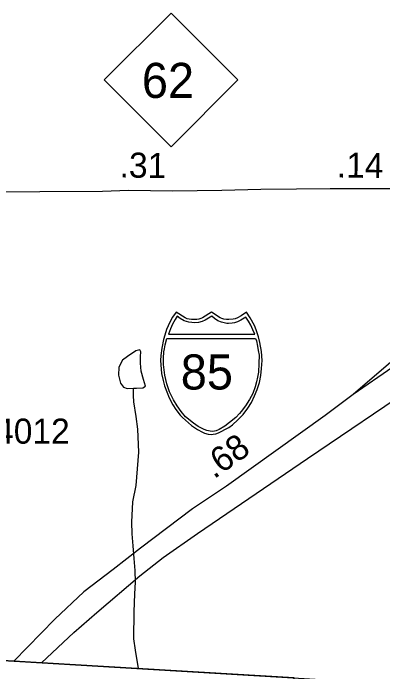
# Model space of a CAD drawing. Extents: x 1662474 to 1856135, y 779280 to 917889.
# Drawn here: x 1719974 to 1721816, y 789883 to 793168 of the extents above; entities that cross this region are included whole.
import ezdxf

# ---------------------------------------------------------------- set-up
doc = ezdxf.new("R2010")
doc.units = 0
for name, color, linetype in [('Exist Boundary Political City Limit New Hole', 7, 'Continuous'), ('Exist Boundary Political CountyLine', 7, 'Continuous'), ('Exist Hydrographic Misc Water Feature', 7, 'Continuous'), ('Exist Road Primary Interstate Divided Center Attributed', 7, 'Continuous'), ('Exist Road Primary Interstate Mileage Hundredths English Label', 7, 'Continuous'), ('Exist Road Primary Interstate Ramp 1 Lane Attributed', 7, 'Continuous'), ('Exist Road Primary Interstate Shield CELL', 7, 'Continuous'), ('Exist Road Primary Interstate Shield Number Label', 7, 'Continuous'), ('Exist Road Primary NC Attributed', 7, 'Continuous'), ('Exist Road Primary NC Mileage Hundredths English Label', 7, 'Continuous'), ('Exist Road Primary NC Shield CELL', 7, 'Continuous'), ('Exist Road Primary NC Shield Number Label', 7, 'Continuous'), ('Exist Road Secondary Type 51 Number Label', 7, 'Continuous'), ('Map Preparation Boundary City Limit Buffer Line', 7, 'Continuous')]:
    doc.layers.add(name, color=color, linetype=linetype)

msp = doc.modelspace()

# ---------------------------------------------------------------- linework, layer by layer
at = {"layer": 'Exist Boundary Political City Limit New Hole'}
msp.add_lwpolyline([(1719323, 789253.6), (1721340.1, 789133.2), (1721372.4, 789802.2), (1721373.8, 789853.2), (1719360.4, 789973.9), (1719332.8, 789404.1), (1719323, 789253.6)], dxfattribs=at)
at = {"layer": 'Exist Boundary Political CountyLine'}
msp.add_lwpolyline([(1690037.5, 791664.5), (1701364.2, 790957.5), (1714716, 790252.3), (1740499.2, 788706.5), (1750629.1, 788065.3), (1759370.2, 787540.1), (1762189.4, 787333), (1768414.3, 786933.6), (1776472.8, 786425.7), (1794607.1, 785397.2), (1814974.6, 784258.7), (1839558.3, 782880.6)], dxfattribs=at)
at = {"layer": 'Exist Hydrographic Misc Water Feature'}
for points in [[(1720573.6, 791297.5), (1720587.7, 791297.4), (1720619.7, 791299.1), (1720633.7, 791307), (1720624, 791341.1), (1720612.3, 791383.2), (1720608.8, 791423.2), (1720609.1, 791455.2), (1720609.3, 791479.2), (1720605.4, 791489.3), (1720585.5, 791483.5), (1720543, 791455.9), (1720518.8, 791438.1), (1720500.6, 791402.3), (1720498.1, 791362.3), (1720507.8, 791322.2), (1720523.7, 791302), (1720541.6, 791295.8), (1720573.6, 791297.5)], [(1720573.6, 791297.5), (1720587.7, 791297.4), (1720619.7, 791299.1), (1720633.7, 791307), (1720624, 791341.1), (1720612.3, 791383.2), (1720608.8, 791423.2), (1720609.1, 791455.2), (1720609.3, 791479.2), (1720605.4, 791489.3), (1720585.5, 791483.5), (1720543, 791455.9), (1720518.8, 791438.1), (1720500.6, 791402.3), (1720498.1, 791362.3), (1720507.8, 791322.2), (1720523.7, 791302), (1720541.6, 791295.8), (1720573.6, 791297.5)], [(1720598.5, 789899.7), (1720583.2, 789991.1), (1720575.8, 790047.1), (1720577.1, 790183.1), (1720579.9, 790273.1), (1720582.6, 790331.1), (1720581, 790389.2), (1720577.5, 790449.3), (1720572.1, 790511.3), (1720566.6, 790571.4), (1720565.2, 790629.4), (1720570.3, 790731.4), (1720587.1, 790813.3), (1720600.6, 790979.1), (1720595.7, 791093.3), (1720586.3, 791157.3), (1720574.8, 791229.5), (1720573.4, 791261.5), (1720573.6, 791297.5)]]:
    msp.add_lwpolyline(points, dxfattribs=at)
at = {"layer": 'Exist Road Primary Interstate Divided Center Attributed'}
for points in [[(1722866.5, 792100.1), (1722807.5, 792057.2), (1722413.8, 791780.6), (1722064, 791539.2), (1721669.3, 791266.4)], [(1720114.5, 789928.7), (1720275.2, 790079.1), (1720391.2, 790179), (1720604.4, 790361.4), (1720721, 790453.2), (1720892.6, 790573.9), (1721440.4, 790946.6), (1721991.8, 791318.7)], [(1721669.3, 791266.4), (1721529.2, 791161.2), (1721036.8, 790809.9), (1720866.8, 790696), (1720607.7, 790499.5), (1720471.6, 790394.2), (1720325.3, 790283), (1720181.3, 790145.5), (1719976.2, 789937)]]:
    msp.add_lwpolyline(points, dxfattribs=at)
at = {"layer": 'Exist Road Primary Interstate Ramp 1 Lane Attributed'}
msp.add_lwpolyline([(1722458, 792129.4), (1722432.9, 792079), (1722358.7, 791947.1), (1722269.8, 791821), (1722077.7, 791617.5), (1721669.3, 791266.4)], dxfattribs=at)
at = {"layer": 'Exist Road Primary Interstate Shield CELL'}
for points in [[(1720961.9, 791067.3), (1720971.4, 791068.2), (1720984.1, 791070.7), (1720996.5, 791074.8), (1721010.6, 791081), (1721031.4, 791092.6), (1721048.2, 791102.4), (1721067.5, 791115.4), (1721093.7, 791139.1), (1721119.7, 791166.5), (1721142.7, 791197.6), (1721161, 791226.6), (1721177, 791259.7), (1721190.5, 791290.6), (1721201.1, 791326), (1721208.2, 791360.2), (1721211.8, 791395.9), (1721214.1, 791435.5), (1721211.4, 791480), (1721203.7, 791525.6), (1721196.4, 791553.9), (1721185.4, 791587.9), (1721176.4, 791609.5), (1721155.6, 791648), (1721136.8, 791677.6), (1721109.6, 791658.4), (1721091.8, 791649), (1721081, 791644.1), (1721069.8, 791641.9), (1721049.3, 791639.4), (1721036.5, 791640), (1721024.5, 791642.7), (1721014.4, 791644.9), (1721006.1, 791649), (1720961.9, 791677.6), (1720917.6, 791649), (1720908.3, 791644.7), (1720898.8, 791642.7), (1720889.7, 791640.2), (1720874.6, 791639.4), (1720863, 791639.8), (1720851.1, 791641.9), (1720841.7, 791643.9), (1720831.2, 791649), (1720786.1, 791677.6), (1720768.4, 791651.9), (1720753.9, 791626.4), (1720738.6, 791590.5), (1720729, 791562.7), (1720722.2, 791539.8), (1720713.9, 791497.9), (1720709.5, 791461.3), (1720708.8, 791435.5), (1720713.5, 791370.9), (1720720.6, 791336.6), (1720727.8, 791308.8), (1720751.7, 791248.8), (1720769.6, 791215.1), (1720785, 791191), (1720806.6, 791163.8), (1720818.3, 791150.9), (1720863.1, 791111.7), (1720893, 791091.2), (1720916.9, 791078.3), (1720928.2, 791074.1), (1720945.7, 791069.2)], [(1720791.5, 791656.8), (1720780.5, 791639.9), (1720767.8, 791617.1), (1720757.7, 791593.4), (1720747.3, 791567.2), (1721178.9, 791567.1), (1721168.8, 791589.5), (1721158.1, 791612), (1721146.8, 791632.6), (1721133.1, 791652.5), (1721108.9, 791637.2), (1721091.3, 791628.9), (1721077.1, 791624), (1721065.1, 791621.3), (1721046.5, 791619.9), (1721038.2, 791620.3), (1721012.3, 791626.2), (1720994.7, 791633.4), (1720978, 791644.5), (1720964.5, 791657.3), (1720930.3, 791636.6), (1720915.1, 791629.9), (1720897.7, 791625.4), (1720878.6, 791623), (1720849.2, 791626.2), (1720826.1, 791634.2), (1720806.2, 791644.5)], [(1721181.4, 791545.8), (1721186, 791533.6), (1721192.4, 791506.5), (1721195.7, 791485.7), (1721199.2, 791461.7), (1721198, 791420.6), (1721196, 791378), (1721192.1, 791352.8), (1721186.8, 791329.9), (1721179.7, 791304.4), (1721168.1, 791270.6), (1721152.2, 791241.9), (1721132.4, 791210.1), (1721110.9, 791182.2), (1721101.6, 791170.7), (1721083.8, 791152), (1721051.6, 791126.1), (1721028.1, 791108.5), (1720999.9, 791091.9), (1720985.6, 791085.5), (1720969, 791082), (1720955.3, 791083), (1720938.6, 791087.4), (1720925.2, 791091.1), (1720895.7, 791107), (1720871.9, 791122.9), (1720832.1, 791155.6), (1720810.7, 791180.7), (1720790.6, 791210.1), (1720772.8, 791240.2), (1720753.7, 791279.8), (1720740.2, 791319.7), (1720730.4, 791362.8), (1720723.8, 791415.5), (1720723.1, 791447.5), (1720725.1, 791478.4), (1720728, 791494.5), (1720731.9, 791514.6), (1720739.8, 791545.6)]]:
    msp.add_lwpolyline(points, close=True, dxfattribs=at)
at = {"layer": 'Exist Road Primary NC Attributed'}
msp.add_lwpolyline([(1719736.8, 792274.8), (1719916.1, 792276.8), (1720106.9, 792278.8), (1720419.6, 792280.8), (1720547.9, 792285.4), (1720768.3, 792281.8), (1721013, 792285.8), (1721208.4, 792289.8), (1721386.7, 792291.8), (1721554, 792293.8), (1721841.7, 792293.8), (1721962.6, 792293.8), (1722126.8, 792280.1)], dxfattribs=at)
at = {"layer": 'Exist Road Primary NC Shield CELL'}
msp.add_lwpolyline([(1720428, 792834.6), (1720761, 793167.6), (1721094, 792834.6), (1720761, 792501.6)], close=True, dxfattribs=at)
at = {"layer": 'Map Preparation Boundary City Limit Buffer Line'}
msp.add_lwpolyline([(1719323, 789253.6), (1721340.1, 789133.2), (1721372.4, 789802.2), (1721373.8, 789853.2), (1719360.4, 789973.9), (1719332.8, 789404.1), (1719323, 789253.6)], dxfattribs=at)

# ---------------------------------------------------------------- texts
at = {"layer": 'Exist Road Primary Interstate Mileage Hundredths English Label'}
msp.add_text('.68', height=125, rotation=35.5045, dxfattribs=at).set_placement((1720974.9, 790842.5))
at = {"layer": 'Exist Road Primary Interstate Shield Number Label'}
msp.add_text('85', height=175, dxfattribs=at).set_placement((1720809, 791291.1))
at = {"layer": 'Exist Road Primary NC Mileage Hundredths English Label'}
for s, p in [('.31', (1720503.4, 792348.7)), ('.14', (1721586.4, 792348.7))]:
    msp.add_text(s, height=125, rotation=359.0569, dxfattribs=at).set_placement(p)
at = {"layer": 'Exist Road Primary NC Shield Number Label'}
msp.add_text('62', height=175, dxfattribs=at).set_placement((1720615.2, 792744.9))
at = {"layer": 'Exist Road Secondary Type 51 Number Label'}
msp.add_text('4012', height=125, dxfattribs=at).set_placement((1719883.6, 791021))

doc.saveas('drawing.dxf')
